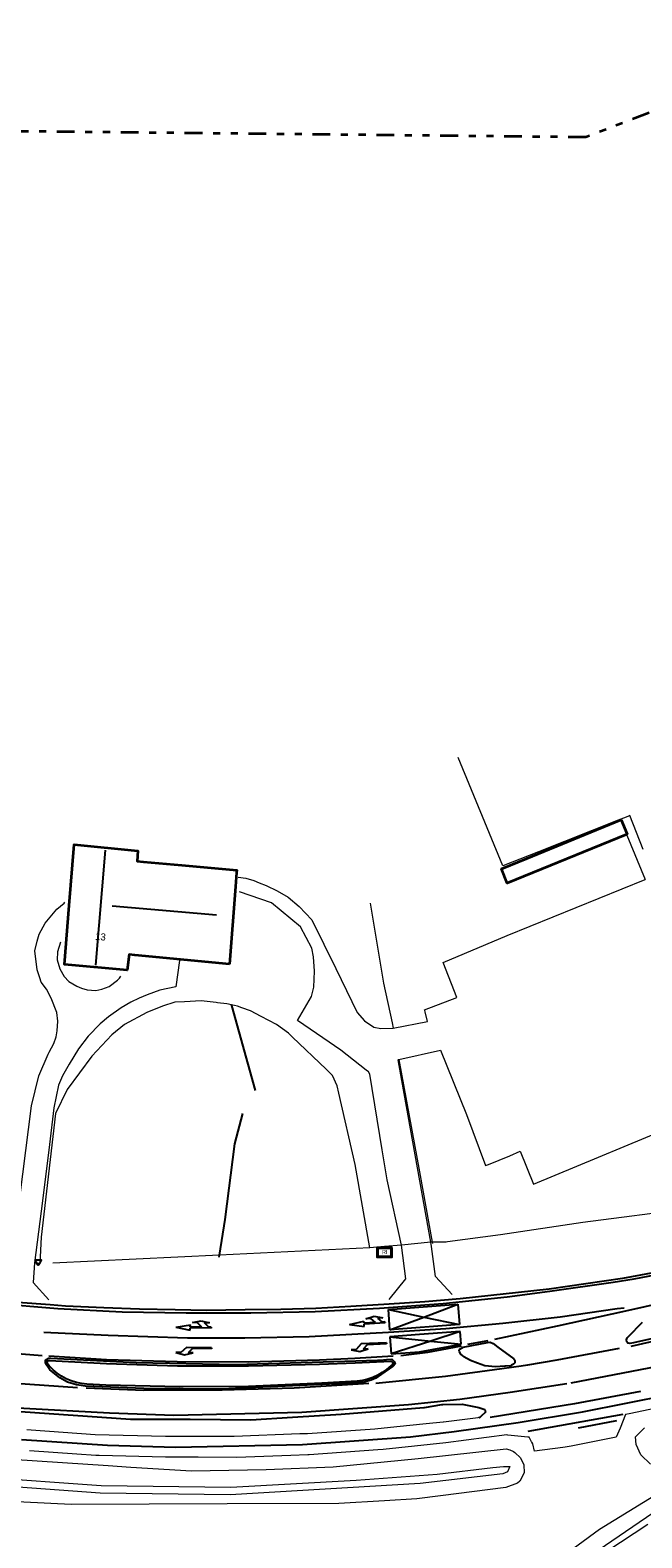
# Model space of a CAD drawing. Header units: metres. Extents: x 169249 to 194689, y 406250 to 412203.
# Tile 356 of 442: x 189029 to 189115, y 411396 to 411608. Entities that reach past the tile are written whole.
import ezdxf
from ezdxf.enums import TextEntityAlignment as Align

# ---------------------------------------------------------------- set-up
doc = ezdxf.new("R2010")
doc.units = ezdxf.units.M
doc.linetypes.add('BGT_NLCS_N264$0$AL-TEKENBLADGRENS', pattern=[11.5, 2.5, -1.5, 1, -1.5, 1, -1.5, 2.5])
doc.layers.get('0').update_dxf_attribs({"linetype": 'CONTINUOUS'})
for name, color, linetype, lineweight in [('BGT_NLCS_N264$0$B-WE-GW-WATERGANG_INSTEEK-G', 252, 'CONTINUOUS', 18), ('BGT_NLCS_N264$0$B-WE-GW-WATERGANG_SLOOT_BODEM-G', 252, 'CONTINUOUS', 18), ('BGT_NLCS_N264$0$B-WE-IE-TERREINAFSCHEIDING_KUNSTMATIG_HEKWERK-G', 252, 'BGT_NLCS_N264$0$IE-TERREINAFSCHEIDING-KUNSTMATIG', 18), ('BGT_NLCS_N264$0$B-WE-OG-TOPOGRAFIE_BEBOUWING-G', 252, 'CONTINUOUS', 35), ('BGT_NLCS_N264$0$B-WE-OG-TOPOGRAFIE_WEG_RIJWIELPAD-G', 252, 'CONTINUOUS', 18), ('BGT_NLCS_N264$0$B-WE-OG-TOPOGRAFIE_WEG_VERHARD-G', 252, 'CONTINUOUS', 18), ('BGT_NLCS_N264$0$B-WE-VW-MARKERING_PIJL-S', 252, 'CONTINUOUS', 25), ('BGT_NLCS_N264$0$X-XX-AL-TEKENBLADGRENS-G', 252, 'BGT_NLCS_N264$0$AL-TEKENBLADGRENS', 35), ('X-XX-AL-REFERENTIE-G', 7, 'CONTINUOUS', 18)]:
    doc.layers.add(name, color=color, linetype=linetype, lineweight=lineweight)
for name, color, linetype in [('BGT_NLCS_N264$0$B-WE-IE-MEUBILAIR_WEGMEUBILAIR-S', 252, 'CONTINUOUS'), ('BGT_NLCS_N264$0$B-WE-IE-TERREINAFSCHEIDING_KUNSTMATIG_HEKWERK_RASTER-G', 252, 'CONTINUOUS'), ('BGT_NLCS_N264$0$B-WE-KG-KADASTRAAL_NOK-G', 252, 'CONTINUOUS'), ('BGT_NLCS_N264$0$B-WE-OG-TOPOGRAFIE_WEG_RIJWEG-G', 252, 'CONTINUOUS'), ('BGT_NLCS_N264$0$B-WE-VH-KANTOPSLUITING-G', 252, 'CONTINUOUS'), ('BGT_NLCS_N264$0$B-WE-VW-MARKERING-G', 252, 'CONTINUOUS'), ('BGT_NLCS_N264$0$Label_Nummeraanduidingreeks', 252, 'CONTINUOUS')]:
    doc.layers.add(name, color=color, linetype=linetype)
doc.styles.add('BGT_NLCS_N264$0$NLCS-ISO', font='NLCS-ISO.ttf')
doc.styles.add('BGT_NLCS_N264$0$STANDARD', font='txt')
doc.linetypes.add('BGT_NLCS_N264$0$IE-TERREINAFSCHEIDING-KUNSTMATIG', pattern='A,4,[82,NLCS.SHX,S=0.75,R=90,X=0,Y=0],4,-2', length=10)

# ---------------------------------------------------------------- blocks, each defined once
blk = doc.blocks.new('BGT_NLCS_N264$0$SRI-TERREINKAST-SO')
at = {"ltscale": 0.1}
h = blk.add_hatch(color=256, dxfattribs=at)
h.paths.add_polyline_path([(1.16, 0.64), (-1.01, 0.64), (-1.01, -0.71), (1.16, -0.71)])
h.paths.add_polyline_path([(1.01, 0.49), (-0.86, 0.49), (-0.86, -0.56), (1.01, -0.56)], flags=16)
at = {"flags": 128}
for points in [[(1.16, 0.64), (-1.01, 0.64), (-1.01, -0.71), (1.16, -0.71)], [(1.01, 0.49), (-0.86, 0.49), (-0.86, -0.56), (1.01, -0.56)]]:
    blk.add_lwpolyline(points, close=True, dxfattribs=at)
at = {"style": 'BGT_NLCS_N264$0$NLCS-ISO'}
blk.add_text('RI', height=0.6, dxfattribs=at).set_placement((-0.26, -0.29))
blk = doc.blocks.new('BGT_NLCS_N264$0$SIE-WEG_SCHIJNWERPER-SO')
at = {"ltscale": 0.5, "flags": 128}
blk.add_lwpolyline([(-0.48, 0.61), (-0.21, 0.12), (0.21, 0.12), (0.48, 0.61)], close=True, dxfattribs=at)
at = {"ltscale": 0.5}
blk.add_circle((0, 0), 0.125, dxfattribs=at)
blk = doc.blocks.new('BGT_NLCS_N264$0$B-SVW-MARKERING_PIJL_COMBI_RD_RA_5.0')
for p, q in [((0, 0.07), (2.95, 0.07)), ((0, -0.08), (0, 0.07)), ((5, 0), (2.95, 0.38)), ((2.95, 0.38), (2.95, 0.07)), ((5, 0), (2.95, -0.37)), ((0, -0.08), (0.35, -0.08)), ((0.25, -0.68), (0.95, -0.68)), ((1.45, -0.97), (0.25, -0.68)), ((0.35, -0.08), (0.95, -0.68)), ((1.35, -0.08), (2.95, -0.08)), ((1.35, -0.08), (1.95, -0.68)), ((2.65, -0.68), (1.45, -0.97)), ((1.95, -0.68), (2.65, -0.68)), ((2.95, -0.08), (2.95, -0.37))]:
    blk.add_line(p, q)
blk = doc.blocks.new('BGT_NLCS_N264$0$B-SVW-MARKERING_PIJL_LA_5.0')
for p, q in [((0, 0.07), (2.7, 0.07)), ((0, -0.08), (0, 0.07)), ((3.8, 0.97), (2.6, 0.67)), ((2.6, 0.67), (3.3, 0.67)), ((2.7, 0.07), (3.3, 0.67)), ((3.55, -0.08), (4.3, 0.67)), ((5, 0.67), (3.8, 0.97)), ((4.3, 0.67), (5, 0.67)), ((0, -0.08), (3.55, -0.08))]:
    blk.add_line(p, q)
blk = doc.blocks.new('BGT_NLCS_N264')
at = {"layer": 'BGT_NLCS_N264$0$B-WE-GW-WATERGANG_INSTEEK-G'}
for points in [[(189102.65, 411392.17, 11.36), (189109.36, 411397.1, 11.35), (189119.69, 411403.42, 11.34)], [(189116.57, 411406.27, 11.5), (189115.2, 411407.57, 11.45), (189114.53, 411409.04, 11.42), (189114.43, 411410.11, 11.41), (189115.71, 411411.35, 11.41)], [(189023.71, 411407.13, 11.42), (189040.2, 411406.04, 11.45), (189043.36, 411405.85, 11.44), (189051.92, 411405.32, 11.4), (189062.42, 411405.49, 11.43), (189071.88, 411405.87, 11.43), (189083.84, 411407.04, 11.4), (189096.21, 411408.42, 11.4), (189096.72, 411408.25, 11.4), (189097.28, 411408.05, 11.4), (189097.44, 411407.9, 11.41), (189098.26, 411407.16, 11.43), (189098.73, 411406.15, 11.43), (189098.76, 411405.03, 11.43), (189098.15, 411403.88, 11.43), (189097.8, 411403.56, 11.44), (189096.16, 411402.96, 11.49), (189086.97, 411401.78, 11.5), (189083.66, 411401.36, 11.5), (189079.11, 411401.08, 11.49), (189072.67, 411400.7, 11.48), (189056.96, 411400.68, 11.37), (189034.96, 411400.59, 11.37), (189018.74, 411401.37, 11.36)]]:
    blk.add_polyline3d(points, dxfattribs=at)
at = {"layer": 'BGT_NLCS_N264$0$B-WE-GW-WATERGANG_SLOOT_BODEM-G'}
for points in [[(189108.27, 411393.55, 10.55), (189116.89, 411399.41, 10.57)], [(189116.17, 411397.77, 10.65), (189108.48, 411392.7, 10.72)], [(189022.11, 411404.47, 10.5), (189039.18, 411403.23, 10.62), (189057.44, 411403.01, 10.61), (189075.11, 411403.99, 10.61), (189086.51, 411404.86, 10.64), (189094.36, 411405.79, 10.64), (189095.85, 411405.91, 10.72), (189096.74, 411405.93, 10.72), (189096.41, 411405.18, 10.72), (189095.77, 411404.89, 10.71), (189084.1, 411403.52, 10.71), (189057.36, 411401.95, 10.74), (189039.08, 411402.18, 10.74), (189023.64, 411403.3, 10.76)]]:
    blk.add_polyline3d(points, dxfattribs=at)
at = {"layer": 'BGT_NLCS_N264$0$B-WE-IE-TERREINAFSCHEIDING_KUNSTMATIG_HEKWERK-G'}
for p, q in [((189077.01, 411436.72, 11.45), (189055.86, 411435.69, 11.44)), ((189085.61, 411437.52, 11.45), (189081.49, 411437.1, 11.41)), ((189085.83, 411437.52, 11.45), (189085.61, 411437.52, 11.45)), ((189085.83, 411437.52, 11.51), (189085.86, 411437.34, 11.51)), ((189055.86, 411435.69, 11.44), (189032.4, 411434.56, 11.42))]:
    blk.add_line(p, q, dxfattribs=at)
for points in [[(189077.08, 411485.23, 11.61), (189078.97, 411474, 11.55), (189080.16, 411468.38, 11.53), (189080.31, 411467.67, 11.52)], [(189057.57, 411470.93, 11.61), (189056.91, 411471.07, 11.59), (189055.58, 411471.23, 11.59), (189055.39, 411471.25, 11.59), (189053.27, 411471.5, 11.6), (189050.95, 411471.35, 11.58), (189049.56, 411471.29, 11.57), (189047.83, 411470.75, 11.57), (189045.64, 411469.87, 11.57), (189042.47, 411468.16, 11.54), (189040.68, 411466.71, 11.56), (189037.87, 411463.69, 11.57), (189034.42, 411459.03, 11.51), (189032.79, 411455.64, 11.52), (189030.73, 411438.2, 11.43), (189030.55, 411434.51, 11.42)], [(189077.01, 411436.72, 11.45), (189074.96, 411448.47, 11.4), (189072.65, 411458.49, 11.65), (189072.43, 411459.52, 11.68), (189071.78, 411460.97, 11.69), (189070.87, 411461.89, 11.69), (189066.16, 411466.39, 11.66), (189065.58, 411466.94, 11.65), (189063.9, 411468.17, 11.64), (189061.71, 411469.31, 11.64), (189060.21, 411470.09, 11.64), (189059, 411470.53, 11.63), (189058.42, 411470.74, 11.63), (189057.57, 411470.93, 11.61)], [(189081.13, 411463.23, 11.53), (189084.03, 411447.42, 11.54), (189085.83, 411437.52, 11.51)], [(189170.29, 411453.56, 11.69), (189156.45, 411449.76, 11.73), (189137.73, 411445.26, 11.6), (189122.3, 411442.27, 11.6), (189107.04, 411440.28, 11.56), (189095.42, 411438.54, 11.56), (189087.96, 411437.54, 11.54), (189087.78, 411437.52, 11.53), (189085.83, 411437.52, 11.45)], [(189081.49, 411437.1, 11.41), (189079.09, 411436.9, 11.43), (189077.01, 411436.72, 11.45)]]:
    blk.add_polyline3d(points, dxfattribs=at)
at = {"layer": 'BGT_NLCS_N264$0$B-WE-IE-TERREINAFSCHEIDING_KUNSTMATIG_HEKWERK_RASTER-G'}
blk.add_line((189055.82, 411435.42, 11.46), (189055.86, 411435.69, 11.45), dxfattribs=at)
for points in [[(189060.95, 411458.87, 11.51), (189057.6, 411470.82, 11.61), (189057.57, 411470.93, 11.61)], [(189055.86, 411435.69, 11.45), (189056.67, 411440.7, 11.33), (189058, 411451.38, 11.46), (189059.17, 411455.65, 11.5)]]:
    blk.add_polyline3d(points, dxfattribs=at)
at = {"layer": 'BGT_NLCS_N264$0$B-WE-KG-KADASTRAAL_NOK-G'}
for p, q in [((189039.77, 411492.7, 20.52), (189038.38, 411476.54, 20.52)), ((189040.73, 411484.86, 20.52), (189055.44, 411483.61, 20.54))]:
    blk.add_line(p, q, dxfattribs=at)
at = {"layer": 'BGT_NLCS_N264$0$B-WE-OG-TOPOGRAFIE_BEBOUWING-G'}
for points in [[(189113.16, 411494.93, 13.97), (189096.35, 411488.05, 13.96), (189095.58, 411490.1, 13.99), (189095.58, 411490.1, 13.99), (189099.12, 411491.55, 13.97), (189112.39, 411496.99, 13.91)], [(189112.39, 411496.99, 13.91), (189112.4, 411496.99, 13.91), (189113.25, 411494.96, 13.97), (189113.22, 411494.95, 13.97), (189113.16, 411494.93, 13.97)], [(189057.27, 411476.68, 14.23), (189043.95, 411477.91, 14.25), (189043.16, 411478.01, 15.8), (189042.86, 411475.83, 15.87), (189034.04, 411476.63, 15.87), (189034.71, 411484.93, 15.92), (189035.42, 411493.52, 15.97), (189044.34, 411492.63, 15.88), (189044.29, 411491.16, 15.97), (189045.15, 411491.06, 14.73), (189050.54, 411490.58, 14.53), (189058.3, 411489.89, 14.24), (189058.27, 411489.57, 14.24), (189058.12, 411487.59, 14.24), (189057.27, 411476.68, 14.23)]]:
    blk.add_polyline3d(points, dxfattribs=at)
at = {"layer": 'BGT_NLCS_N264$0$B-WE-OG-TOPOGRAFIE_WEG_RIJWEG-G'}
for points in [[(189122.96, 411434.33, 11.72), (189112.61, 411432.39, 11.73), (189102.27, 411430.91, 11.73), (189089.73, 411429.54, 11.74), (189084.76, 411429.1, 11.74), (189079.77, 411428.76, 11.72), (189074.36, 411428.43, 11.73), (189069.43, 411428.18, 11.74), (189064.5, 411428.01, 11.74), (189059.48, 411427.97, 11.76), (189054.03, 411427.91, 11.74), (189049.61, 411427.97, 11.75), (189044.58, 411428.07, 11.73), (189039.57, 411428.26, 11.73), (189034.17, 411428.52, 11.72), (189032.01, 411428.68, 11.71), (189027.46, 411429.02, 11.72)], [(189113.26, 411424.03, 11.9), (189113.41, 411424.18, 11.9), (189115.41, 411426.24, 11.95)], [(189123.19, 411425.35, 11.84), (189114.16, 411423.33, 11.88), (189113.64, 411423.26, 11.88), (189113.44, 411423.27, 11.87), (189113.35, 411423.28, 11.87), (189113.22, 411423.48, 11.87), (189113.16, 411423.74, 11.88), (189113.26, 411424.03, 11.9)], [(189097.17, 411420.28, 11.9), (189096.99, 411420.19, 11.89), (189096.85, 411420.12, 11.89), (189096.11, 411420.06, 11.91), (189096.03, 411420.05, 11.91), (189094.73, 411419.94, 11.93), (189093.2, 411420.11, 11.93), (189092.21, 411420.48, 11.93), (189091.19, 411420.83, 11.92), (189090.27, 411421.35, 11.93), (189090.12, 411421.49, 11.93), (189089.85, 411421.73, 11.93), (189089.66, 411422.05, 11.94), (189089.64, 411422.08, 11.94), (189089.6, 411422.27, 11.93), (189089.71, 411422.43, 11.93), (189090.15, 411422.71, 11.93), (189093.58, 411423.37, 11.98), (189093.99, 411423.44, 11.98), (189094.38, 411423.25, 11.97), (189095.07, 411422.73, 11.97), (189097.29, 411421.07, 11.95), (189097.33, 411421.04, 11.95), (189097.37, 411420.96, 11.94), (189097.4, 411420.89, 11.94), (189097.44, 411420.82, 11.93), (189097.43, 411420.51, 11.9), (189097.25, 411420.32, 11.9), (189097.17, 411420.28, 11.9)], [(189072.39, 411417.57, 11.91), (189059.88, 411416.98, 11.87), (189056.28, 411416.81, 11.86), (189045.22, 411416.92, 11.85), (189037, 411417.23, 11.93), (189035.73, 411417.42, 11.89), (189034.47, 411417.82, 11.88), (189033.37, 411418.4, 11.92), (189031.99, 411419.53, 11.96), (189031.67, 411419.98, 11.96), (189031.5, 411420.22, 11.96), (189031.37, 411420.58, 11.95), (189031.35, 411420.62, 11.95), (189031.37, 411420.9, 11.95), (189031.81, 411421.16, 11.95), (189032.09, 411421.18, 11.95), (189044.15, 411420.55, 11.95), (189058.18, 411420.29, 11.99), (189078.11, 411420.9, 11.99), (189078.48, 411420.91, 11.99), (189079.37, 411420.97, 11.98), (189080.13, 411421.02, 11.97), (189080.3, 411420.84, 11.97), (189080.32, 411420.83, 11.97), (189080.45, 411420.71, 11.96), (189080.58, 411420.38, 11.95), (189080.32, 411420.05, 11.93), (189080.23, 411419.99, 11.92), (189078.22, 411418.58, 11.88), (189077.87, 411418.34, 11.87), (189077.21, 411418.06, 11.89), (189076.17, 411417.81, 11.9), (189074.45, 411417.67, 11.91), (189072.39, 411417.57, 11.91)], [(189010.22, 411413.77, 11.7), (189010.37, 411413.81, 11.7), (189011.7, 411414.12, 11.73), (189013.43, 411414.43, 11.73), (189016.24, 411414.51, 11.74), (189025.29, 411413.92, 11.78), (189025.42, 411413.91, 11.78), (189027.8, 411413.66, 11.75), (189027.84, 411413.66, 11.75), (189043.35, 411412.61, 11.7), (189051.71, 411412.57, 11.79), (189060.26, 411412.5, 11.77), (189066.16, 411412.89, 11.76), (189072.99, 411413.27, 11.71), (189084.65, 411414.22, 11.74), (189084.75, 411414.24, 11.74), (189087.15, 411414.65, 11.74), (189087.29, 411414.67, 11.74), (189090.03, 411414.69, 11.71), (189092.36, 411414.22, 11.75), (189092.37, 411414.22, 11.76), (189093.24, 411413.93, 11.78), (189093.33, 411413.59, 11.78), (189092.73, 411413.03, 11.74)], [(189092.73, 411413.03, 11.74), (189092.47, 411412.79, 11.71), (189092.43, 411412.76, 11.71)]]:
    blk.add_polyline3d(points, dxfattribs=at)
at = {"layer": 'BGT_NLCS_N264$0$B-WE-OG-TOPOGRAFIE_WEG_RIJWIELPAD-G'}
blk.add_line((189092.73, 411413.03, 11.67), (189092.74, 411413.04, 11.67), dxfattribs=at)
for points in [[(189120.28, 411414.73, 11.62), (189113.54, 411413.34, 11.61), (189113.04, 411413.23, 11.61), (189112.26, 411411.34, 11.58), (189111.73, 411410.04, 11.56), (189105.36, 411408.8, 11.56), (189104.55, 411408.64, 11.56), (189104.2, 411408.59, 11.55), (189100.2, 411408.06, 11.53), (189099.98, 411409.1, 11.58), (189099.84, 411409.35, 11.59), (189099.81, 411409.41, 11.59), (189099.47, 411410.03, 11.61), (189099.28, 411410.05, 11.61), (189096.47, 411410.34, 11.62), (189096.3, 411410.36, 11.62), (189087.75, 411409.25, 11.59), (189078.91, 411408.32, 11.56), (189078.17, 411408.25, 11.56), (189068.47, 411407.57, 11.55), (189068.3, 411407.57, 11.55), (189065.92, 411407.48, 11.55), (189058.29, 411407.2, 11.54), (189052.88, 411407.22, 11.54), (189048.26, 411407.23, 11.54), (189038.94, 411407.45, 11.54), (189038.44, 411407.46, 11.54), (189035.78, 411407.65, 11.54), (189029.11, 411408.12, 11.54)], [(189028.71, 411411.13, 11.58), (189029.35, 411411.07, 11.58), (189038.35, 411410.45, 11.59), (189048.26, 411410.2, 11.58), (189048.54, 411410.2, 11.58), (189051.4, 411410.2, 11.59), (189057.93, 411410.2, 11.6), (189067.19, 411410.55, 11.61), (189067.66, 411410.57, 11.61), (189068.23, 411410.59, 11.61), (189077.74, 411411.21, 11.62), (189080.85, 411411.54, 11.62), (189084.96, 411411.96, 11.63), (189087.35, 411412.21, 11.63), (189087.39, 411412.21, 11.63), (189092.27, 411412.8, 11.66), (189092.3, 411412.82, 11.66), (189092.73, 411413.03, 11.67)]]:
    blk.add_polyline3d(points, dxfattribs=at)
at = {"layer": 'BGT_NLCS_N264$0$B-WE-OG-TOPOGRAFIE_WEG_VERHARD-G'}
blk.add_line((189113.16, 411494.93, 11.78), (189113.16, 411494.93, 11.78), dxfattribs=at)
for points in [[(189081.13, 411463.23, 11.53), (189086.98, 411464.56, 11.74), (189090.64, 411455.47, 11.82), (189093.33, 411448.29, 11.67), (189093.76, 411448.47, 11.68), (189096.72, 411449.69, 11.79), (189098.18, 411450.31, 11.78), (189100.07, 411445.69, 11.68), (189100.07, 411445.69, 11.68), (189100.07, 411445.69, 11.68), (189122.01, 411454.77, 11.66), (189133.56, 411459.7, 11.6), (189157.04, 411469.26, 11.62), (189170.66, 411474.73, 11.61), (189184.51, 411480.38, 11.61), (189182.64, 411485.16, 11.66), (189187.88, 411487.3, 11.66), (189177.37, 411513.55, 11.71), (189177.35, 411513.6, 11.71)], [(189115.53, 411492.82, 11.8), (189113.63, 411497.58, 11.72), (189113.46, 411497.51, 11.72), (189113.13, 411497.38, 11.72), (189112.01, 411496.93, 11.72), (189100.8, 411492.5, 11.75), (189095.74, 411490.49, 11.77), (189089.48, 411505.75, 11.75)], [(189113.16, 411494.93, 11.78), (189113.2, 411494.83, 11.78), (189115.81, 411488.58, 11.79)], [(189058.5, 411488.89, 11.76), (189059.56, 411488.76, 11.78), (189060.68, 411488.44, 11.79), (189061.45, 411488.12, 11.79), (189062.41, 411487.76, 11.78), (189063.96, 411486.99, 11.77), (189065.51, 411486.11, 11.73), (189067.1, 411484.77, 11.71), (189068.88, 411482.92, 11.73), (189072.26, 411476.05, 11.64), (189075.25, 411469.84, 11.59), (189076.26, 411468.68, 11.59), (189077.58, 411467.8, 11.59), (189078.58, 411467.58, 11.57), (189080.29, 411467.67, 11.52), (189080.31, 411467.67, 11.52)], [(189080.31, 411467.67, 11.52), (189085.17, 411468.6, 11.75), (189084.82, 411469.95, 11.75), (189084.77, 411470.12, 11.75), (189084.74, 411470.25, 11.74), (189089.29, 411471.96, 11.73), (189087.35, 411476.9, 11.67), (189096.35, 411480.71, 11.69), (189115.81, 411488.58, 11.79)], [(189027.37, 411440.8, 11.45), (189029.41, 411456.7, 11.56), (189030.44, 411460.92, 11.56), (189031.76, 411464, 11.54), (189031.89, 411464.26, 11.55), (189032.55, 411465.51, 11.61), (189032.86, 411466.44, 11.61), (189033.01, 411467.29, 11.62), (189033.12, 411468.64, 11.62), (189032.96, 411469.84, 11.62), (189032.18, 411471.85, 11.62), (189031.52, 411473.16, 11.62), (189030.75, 411474.13, 11.62), (189030.55, 411474.72, 11.62), (189030.17, 411475.84, 11.61), (189029.86, 411478.55, 11.63), (189030.2, 411479.88, 11.64), (189030.45, 411480.88, 11.64), (189031.32, 411482.44, 11.65), (189032.96, 411484.41, 11.69), (189033.97, 411485.27, 11.69), (189034.1, 411485.39, 11.69)], [(189081.49, 411437.1, 11.41), (189079.46, 411446.31, 11.56), (189078.78, 411450.51, 11.6), (189077.04, 411461.18, 11.71), (189076.83, 411461.49, 11.7), (189076.53, 411461.73, 11.7), (189072.96, 411464.55, 11.69), (189070.41, 411466.29, 11.69), (189066.83, 411468.73, 11.69), (189068.83, 411472.12, 11.69), (189069.15, 411473.42, 11.69), (189069.25, 411475.67, 11.68), (189069.11, 411477.68, 11.67), (189068.84, 411478.93, 11.72), (189067.26, 411481.92, 11.75), (189063.18, 411485.28, 11.74), (189058.68, 411486.87, 11.74)], [(189033.46, 411479.77, 11.65), (189033.07, 411478.38, 11.62), (189032.99, 411477.27, 11.69), (189033.38, 411476.01, 11.65), (189034.01, 411474.94, 11.64), (189034.66, 411474.2, 11.64), (189035.76, 411473.54, 11.63), (189036.41, 411473.3, 11.62), (189037.21, 411473.05, 11.63), (189038.45, 411472.96, 11.65), (189039.29, 411473.14, 11.71), (189040.34, 411473.51, 11.74), (189041.51, 411474.41, 11.74), (189041.77, 411474.68, 11.74), (189041.99, 411474.95, 11.75)], [(189050.23, 411477.19, 11.76), (189049.73, 411473.47, 11.74), (189047.44, 411472.99, 11.66), (189045.7, 411472.34, 11.69), (189044.53, 411471.89, 11.65), (189043.38, 411471.29, 11.64), (189042, 411470.52, 11.6), (189040.23, 411469.26, 11.59), (189039.06, 411468.25, 11.6), (189037.35, 411466.52, 11.6), (189036, 411464.75, 11.6), (189034.69, 411462.6, 11.61), (189033.76, 411460.94, 11.61), (189033.21, 411459.64, 11.59), (189032.55, 411456.41, 11.55), (189031.92, 411451.27, 11.51), (189030.94, 411443.35, 11.44), (189029.82, 411434.59, 11.39), (189029.64, 411431.83, 11.49), (189031.85, 411429.38, 11.72)], [(189085.61, 411437.52, 11.45), (189081.53, 411460.28, 11.56), (189081.03, 411463.2, 11.63), (189081.09, 411463.22, 11.56), (189081.13, 411463.23, 11.53)], [(189079.75, 411429.44, 11.73), (189082.1, 411432.37, 11.6), (189081.49, 411437.1, 11.41)], [(189088.64, 411430.15, 11.74), (189086.26, 411432.67, 11.58), (189085.69, 411436.9, 11.46), (189085.61, 411437.52, 11.45)]]:
    blk.add_polyline3d(points, dxfattribs=at)
at = {"layer": 'BGT_NLCS_N264$0$B-WE-VH-KANTOPSLUITING-G'}
blk.add_polyline3d([(189031.93, 411420.87, 12.04), (189039.93, 411420.42, 12.05), (189049.93, 411420.09, 12.06), (189059.95, 411420.09, 12.05), (189069.95, 411420.31, 12.04), (189074.96, 411420.51, 12.04), (189079.99, 411420.77, 12.05), (189080.2, 411420.66, 12.03), (189080.26, 411420.47, 12.04), (189080.16, 411420.26, 12.04), (189079.99, 411420.1, 12.03), (189079.4, 411419.6, 12.01), (189078.78, 411419.16, 11.98), (189078.14, 411418.78, 11.97), (189077.47, 411418.47, 11.97), (189076.74, 411418.21, 11.96), (189075.98, 411418.05, 11.95), (189075.23, 411417.96, 11.95), (189070.25, 411417.66, 11.95), (189059.93, 411417.19, 11.96), (189050.22, 411417.13, 11.96), (189039.88, 411417.39, 11.97), (189037.19, 411417.51, 11.96), (189036.44, 411417.59, 11.96), (189035.71, 411417.73, 11.97), (189034.97, 411417.97, 11.99), (189034.28, 411418.28, 11.99), (189033.62, 411418.65, 12), (189032.99, 411419.07, 12.01), (189032.42, 411419.55, 12.02), (189031.9, 411420.08, 12.04), (189031.67, 411420.35, 12.04), (189031.6, 411420.57, 12.04), (189031.7, 411420.78, 12.04), (189031.93, 411420.87, 12.04)], dxfattribs=at)
at = {"layer": 'BGT_NLCS_N264$0$B-WE-VW-MARKERING-G'}
for p, q in [((189079.64, 411428.03, 11.78), (189089.42, 411428.78, 11.78)), ((189079.86, 411425.16, 11.85), (189079.64, 411428.03, 11.78)), ((189079.64, 411428.03, 11.78), (189084.64, 411426.97, 11.82)), ((189084.64, 411426.97, 11.81), (189089.42, 411428.78, 11.78)), ((189089.42, 411428.78, 11.78), (189089.64, 411425.91, 11.86)), ((189079.86, 411425.16, 11.85), (189084.64, 411426.97, 11.81)), ((189089.64, 411425.91, 11.86), (189079.86, 411425.16, 11.85)), ((189084.64, 411426.97, 11.82), (189089.64, 411425.91, 11.86)), ((189079.86, 411424.17, 11.87), (189080.05, 411421.77, 11.93)), ((189079.86, 411424.17, 11.87), (189085.63, 411423.58, 11.9)), ((189089.76, 411424.93, 11.87), (189085.63, 411423.58, 11.89)), ((189089.9, 411423.15, 11.92), (189089.76, 411424.93, 11.87)), ((189085.63, 411423.58, 11.89), (189080.05, 411421.77, 11.93)), ((189085.63, 411423.58, 11.9), (189089.9, 411423.15, 11.92)), ((189090.82, 411423.14, 11.93), (189093.7, 411423.68, 11.91))]:
    blk.add_line(p, q, dxfattribs=at)
at = {"layer": 'BGT_NLCS_N264$0$B-WE-VW-MARKERING-G', "linetype": 'Continuous'}
for p, q in [((189030.91, 411421.52, 11.94), (189023.64, 411422.06, 11.93)), ((189105.36, 411417.7, 11.77), (189117.59, 411420.03, 11.76)), ((189099.34, 411410.89, 11.64), (189112.71, 411413.3, 11.63)), ((189106.39, 411411.38, 11.63), (189111.82, 411412.41, 11.62))]:
    blk.add_line(p, q, dxfattribs=at)
for points in [[(189027.96, 411409.72, 11.56), (189040.11, 411408.92, 11.56), (189049.66, 411408.66, 11.56), (189067.53, 411409.02, 11.59), (189082.74, 411410.09, 11.6), (189088.89, 411410.87, 11.63), (189097.92, 411412.12, 11.66), (189106.98, 411413.61, 11.67), (189119.25, 411416.04, 11.64), (189127.85, 411418.11, 11.69), (189135.58, 411420.16, 11.77), (189145.79, 411423.24, 11.86), (189160.16, 411428.33, 11.86), (189171.4, 411433.13, 11.84), (189181.93, 411438.7, 11.79), (189192.27, 411445.22, 11.75), (189201.91, 411452.54, 11.69), (189206.87, 411456.78, 11.65), (189213.35, 411462.68, 11.62), (189220.38, 411468.43, 11.68), (189225.39, 411471.83, 11.76), (189229.08, 411474.15, 11.8)], [(189024.1, 411428.91, 11.75), (189033.1, 411428.16, 11.76), (189042.14, 411427.69, 11.76), (189051.19, 411427.55, 11.76), (189060.27, 411427.54, 11.76), (189069.32, 411427.76, 11.76), (189078.38, 411428.23, 11.76), (189087.36, 411428.89, 11.75), (189096.36, 411429.83, 11.74), (189102.37, 411430.6, 11.74), (189111.3, 411431.86, 11.78), (189114.26, 411432.36, 11.74), (189123.11, 411434.05, 11.74)], [(189112.83, 411428.23, 11.86), (189111.86, 411428.14, 11.85), (189103.83, 411426.97, 11.85), (189095.77, 411426.08, 11.85), (189087.72, 411425.29, 11.88), (189079.67, 411424.77, 11.85), (189068.51, 411424.19, 11.85), (189059.43, 411424.01, 11.86), (189051.34, 411424, 11.86), (189040.18, 411424.36, 11.87), (189031.14, 411424.81, 11.87)], [(189094.61, 411423.87, 11.9), (189103.47, 411425.73, 11.89), (189113.1, 411427.86, 11.87), (189120.82, 411429.59, 11.86)], [(189112.14, 411422.55, 11.86), (189103.38, 411420.9, 11.85), (189099.23, 411420.18, 11.85), (189098.34, 411420.05, 11.82), (189095.62, 411419.66, 11.83), (189087.68, 411418.59, 11.84), (189077.89, 411417.6, 11.83)], [(189081.41, 411421.55, 11.91), (189085.22, 411422.03, 11.91), (189087.97, 411422.54, 11.92), (189089.92, 411422.92, 11.93)], [(189104.75, 411417.56, 11.75), (189096.81, 411416.34, 11.75), (189089.69, 411415.36, 11.76), (189082.49, 411414.62, 11.75), (189067.46, 411413.53, 11.77), (189049.44, 411413.11, 11.74), (189040.35, 411413.41, 11.74), (189028.3, 411414.09, 11.77), (189025.33, 411414.3, 11.77), (189016.41, 411415.03, 11.77), (189013.42, 411414.99, 11.76), (189010.58, 411414.39, 11.71)], [(189035.89, 411417, 11.84), (189026.49, 411417.67, 11.85), (189018.15, 411418.55, 11.84)], [(189115.13, 411416.5, 11.69), (189105.83, 411414.76, 11.71), (189093.97, 411412.81, 11.69)]]:
    blk.add_polyline3d(points, dxfattribs=at)
at = {"layer": 'BGT_NLCS_N264$0$B-WE-VW-MARKERING-G'}
for points in [[(189113.81, 411422.85, 11.85), (189114.86, 411423.08, 11.84), (189123.69, 411425.1, 11.85), (189134.36, 411427.87, 11.84), (189143.98, 411430.69, 11.84), (189153.48, 411433.98, 11.84), (189162.88, 411437.64, 11.86), (189172.92, 411442.16, 11.84), (189178.3, 411444.87, 11.82), (189178.96, 411445.36, 11.81), (189182.07, 411447.29, 11.79), (189188.99, 411451.9, 11.76), (189195.25, 411456.81, 11.71), (189200.64, 411461.59, 0.05)], [(189089.76, 411424.93, 11.87), (189084.04, 411424.49, 11.88), (189079.86, 411424.17, 11.87)], [(189080.05, 411421.77, 11.93), (189084.02, 411422.07, 11.92), (189089.9, 411423.15, 11.92)], [(189080.3, 411421.47, 11.94), (189074.93, 411421.13, 11.92), (189069.95, 411420.91, 11.93), (189059.91, 411420.62, 11.93), (189049.92, 411420.64, 11.94), (189039.96, 411420.96, 11.93), (189031.81, 411421.45, 11.94)], [(189076.87, 411417.59, 11.84), (189066.37, 411416.93, 11.84), (189056.24, 411416.66, 11.83), (189045.21, 411416.64, 11.83), (189037.09, 411416.95, 11.84)]]:
    blk.add_polyline3d(points, dxfattribs=at)
at = {"layer": 'BGT_NLCS_N264$0$X-XX-AL-TEKENBLADGRENS-G'}
blk.add_polyline3d([(191101.65, 411962.5, 0), (190130.85, 411743.35, 0), (190048.15, 411776.15, 0), (189929.72, 411776.3, 0), (189384.97, 411700.42, 0), (189107.45, 411593.11, 0), (188993.52, 411594.3, 0), (188449.38, 411824.2, 0), (188376.53, 411837.2, 0), (188020.5, 411811.09, 0), (187868.07, 411710.35, 0), (187729.55, 411309.12, 0), (187538.62, 410982.19, 0), (187400.39, 410978.01, 0), (187300.77, 410943.91, 0), (187161.49, 410799.53, 0), (186096.12, 410707.06, 0), (184991.02, 410538.75, 0), (184829.57, 410472.97, 0), (184730.27, 410345.11, 0), (184591.14, 410257.51, 0), (184515.15, 410189.17, 0), (184436.25, 410062.73, 0), (184183.19, 410038.13, 0)], dxfattribs=at)
at = {"layer": 'BGT_NLCS_N264$0$B-WE-IE-MEUBILAIR_WEGMEUBILAIR-S', "color": 7}
for name, p in [('BGT_NLCS_N264$0$SRI-TERREINKAST-SO', (189079.01, 411436.11, 11.38)), ('BGT_NLCS_N264$0$SIE-WEG_SCHIJNWERPER-SO', (189030.34, 411434.39, 11.39))]:
    blk.add_blockref(name, p, dxfattribs=at)
at = {"layer": 'BGT_NLCS_N264$0$B-WE-VW-MARKERING_PIJL-S', "color": 7}
for name, p, rotation in [('BGT_NLCS_N264$0$B-SVW-MARKERING_PIJL_COMBI_RD_RA_5.0', (189054.7, 411425.45, 11.84), 178.7557718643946), ('BGT_NLCS_N264$0$B-SVW-MARKERING_PIJL_COMBI_RD_RA_5.0', (189079.17, 411426.21, 11.82), 183.5776501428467), ('BGT_NLCS_N264$0$B-SVW-MARKERING_PIJL_LA_5.0', (189054.75, 411422.54, 11.88), 178.6827965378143), ('BGT_NLCS_N264$0$B-SVW-MARKERING_PIJL_LA_5.0', (189079.36, 411423.25, 11.88), 182.4700009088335)]:
    blk.add_blockref(name, p, dxfattribs=dict(at, rotation=rotation))
at = {"layer": 'BGT_NLCS_N264$0$Label_Nummeraanduidingreeks', "color": 7, "lineweight": 18, "style": 'BGT_NLCS_N264$0$STANDARD'}
blk.add_text('13', height=1, rotation=-4.9, dxfattribs=at).set_placement((189039.11, 411480.53), align=Align.MIDDLE)

msp = doc.modelspace()

# ---------------------------------------------------------------- block references
at = {"layer": 'X-XX-AL-REFERENTIE-G'}
msp.add_blockref('BGT_NLCS_N264', (0, 0), dxfattribs=at)

doc.saveas('drawing.dxf')
